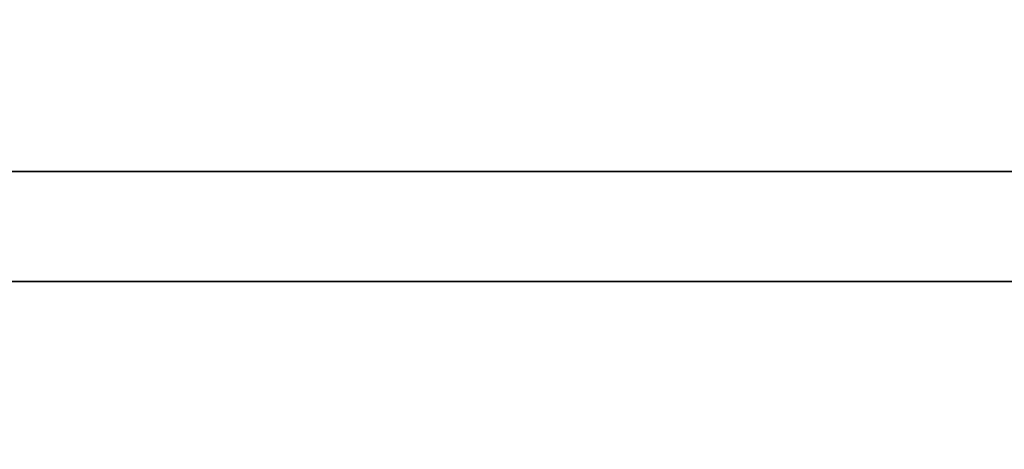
# Model space of a CAD drawing. Header units: centimetres. Extents: x -3.6 to 3.6, y -2.3 to 5.7.
# Tile 464 of 656: x -0.5506 to -0.5171, y -1.0407 to -1.0261. Entities that reach past the tile are written whole.
import ezdxf

# ---------------------------------------------------------------- set-up
doc = ezdxf.new("R2010")
doc.units = ezdxf.units.CM
doc.layers.add('Default', color=7, linetype='Continuous', true_color=0x000000)

# ---------------------------------------------------------------- blocks, each defined once
blk = doc.blocks.new('1239X20')
at = {"layer": 'Default'}
for points in [[(-6.98209, 11.63085, -12.13468), (-6.5899, 11.03232, -12.24014), (-5.82124, 9.83014, -12.4822), (-4.71, 8.01986, -12.94249), (-3.99533, 6.81769, -13.31485), (-3.64343, 6.21915, -13.5176)], [(-6.98209, 11.63085, 12.13468), (-6.58989, 11.03231, 12.24015), (-5.82123, 9.83012, 12.4822), (-4.70999, 8.01984, 12.94249), (-3.99533, 6.81768, 13.31485), (-3.64343, 6.21915, 13.5176)]]:
    blk.add_open_spline(points, degree=3, dxfattribs=at)
blk = doc.blocks.new('1838121314')
at = {"layer": 'Default', "extrusion": (0, 1, 0)}
for centre, radius, start, end in [((0, 0, 12.0875), 6.975, 267.178989, 87.178989), ((0, 0, 12.05), 11.225, 266.985339, 86.985339)]:
    blk.add_arc(centre, radius, start, end, dxfattribs=at)
blk = doc.blocks.new('R1784XM_ASM22')
at = {"layer": 'Default'}
for name, p in [('1239X20', (0, 0)), ('1838121314', (0, -2.4))]:
    blk.add_blockref(name, p, dxfattribs=at)
blk = doc.blocks.new('F3710XM_ASM')
at = {"layer": 'Default'}
blk.add_blockref('R1784XM_ASM22', (0, -20), dxfattribs=at)

msp = doc.modelspace()

# ---------------------------------------------------------------- block references
at = {"layer": 'Default', "xscale": 0.1, "yscale": 0.1, "zscale": 0.1}
msp.add_blockref('F3710XM_ASM', (0, 0), dxfattribs=at)

doc.saveas('drawing.dxf')
